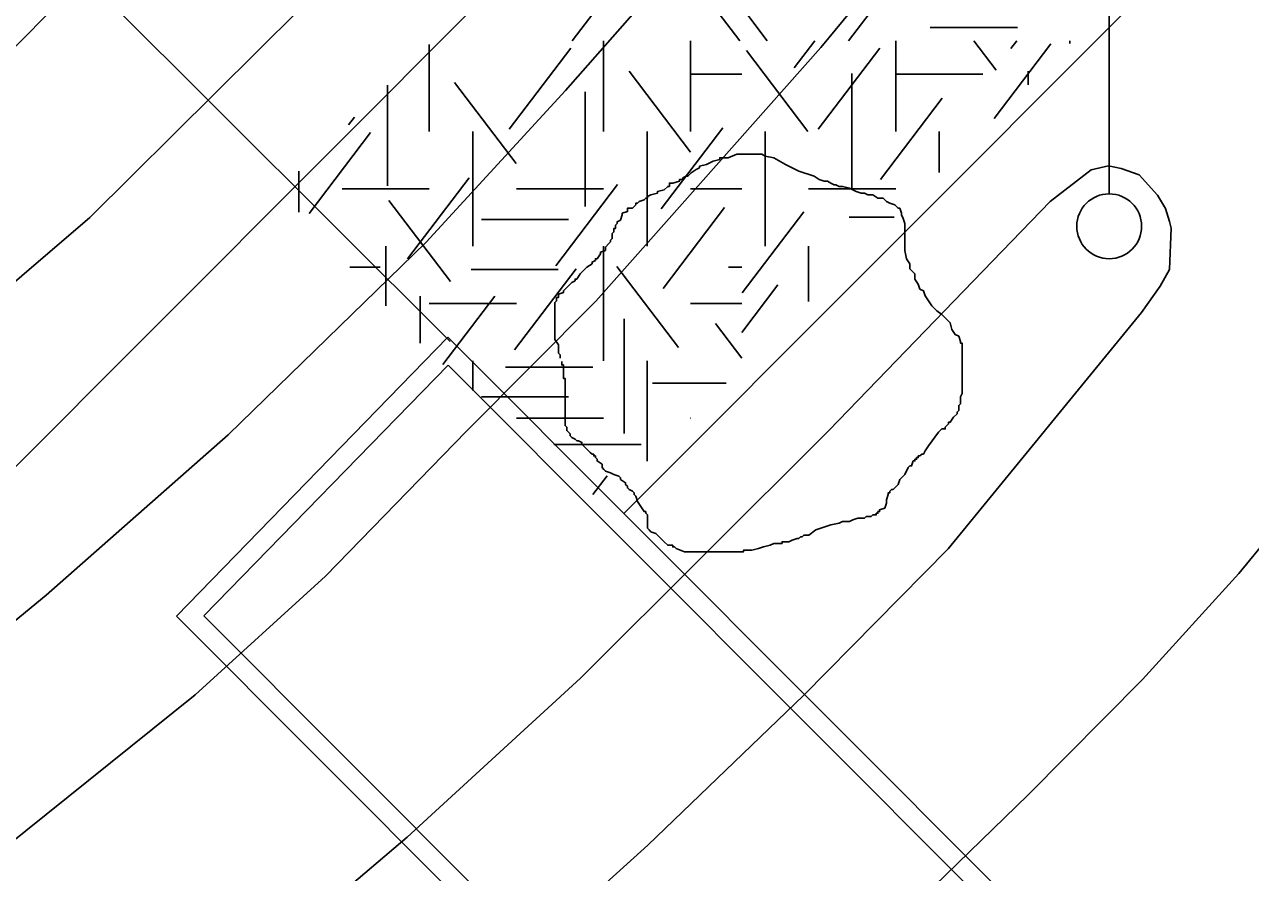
# Model space of a CAD drawing. Extents: x 419101 to 420177, y 4451541 to 4452254.
# Drawn here: x 420124.39 to 420143.29, y 4451892.61 to 4451905.68 of the extents above; entities that cross this region are included whole.
import ezdxf

# ---------------------------------------------------------------- set-up
doc = ezdxf.new("R2010")
doc.units = 0
for name, color, linetype in [('3_HALİHAZIR', 7, 'Continuous'), ('Level 3', 7, 'Continuous'), ('Level 41', 7, 'Continuous'), ('Level 62', 7, 'Continuous')]:
    doc.layers.add(name, color=color, linetype=linetype)

msp = doc.modelspace()

# ---------------------------------------------------------------- linework, layer by layer
at = {"layer": '3_HALİHAZIR'}
msp.add_line((420141.114, 4451903.069), (420141.114, 4451907.262), dxfattribs=at)
for points in [[(420138.057, 4451892.045), (420139.863, 4451893.806), (420141.627, 4451895.583), (420143.112, 4451897.218), (420144.719, 4451899.167), (420145.492, 4451900.215), (420146.278, 4451901.32), (420147.522, 4451903.478), (420148.432, 4451905.411), (420149.309, 4451907.566), (420150.614, 4451911.596), (420152.174, 4451917.62), (420152.863, 4451920.994), (420153.487, 4451925.035), (420154.112, 4451930.21), (420154.472, 4451934.451), (420154.546, 4451937.282), (420154.513, 4451940.368)], [(420091.598, 4451882.743), (420096.193, 4451885.242), (420100.367, 4451887.664), (420103.794, 4451889.777), (420109.12, 4451893.217), (420112.999, 4451896.006), (420118.493, 4451900.305), (420121.069, 4451902.398), (420124.048, 4451905.133), (420127.016, 4451908.155), (420129.278, 4451910.512), (420131.422, 4451913.052), (420133.75, 4451916.074), (420136.398, 4451920.075), (420137.691, 4451922.079), (420139.895, 4451926.034)], [(420139.878, 4451920.675), (420137.978, 4451917.573), (420135.207, 4451913.544), (420131.904, 4451909.478), (420129.269, 4451906.554), (420125.392, 4451902.706), (420122.245, 4451900.007)], [(420143.396, 4451914.773), (420141.264, 4451911.413), (420138.931, 4451908.062), (420136.666, 4451905.324), (420133.195, 4451901.416), (420131.202, 4451899.41), (420129.029, 4451897.176), (420127.019, 4451895.345), (420124.07, 4451892.976)], [(420107.794, 4451884.508), (420112.858, 4451887.97), (420116.229, 4451890.301), (420119.137, 4451892.464), (420122.037, 4451894.68), (420124.721, 4451896.882), (420127.529, 4451899.355), (420130.579, 4451902.322), (420132.728, 4451904.66), (420136.126, 4451908.52)], [(420132.958, 4451895.603), (420136.797, 4451899.425), (420140.201, 4451902.952), (420140.837, 4451903.437), (420141.103, 4451903.5), (420141.299, 4451903.459), (420141.577, 4451903.362), (420141.86, 4451903.048), (420141.983, 4451902.845), (420142.045, 4451902.644), (420142.068, 4451902.54), (420142.046, 4451901.901), (420141.899, 4451901.648), (420141.613, 4451901.242), (420138.628, 4451897.598), (420136.402, 4451895.338), (420134, 4451893.029), (420131.477, 4451890.749)], [(420107.828, 4451877.35), (420111.76, 4451879.615), (420114.231, 4451881.116), (420117.102, 4451883.07), (420120.577, 4451885.51), (420124.627, 4451888.65), (420127.779, 4451891.02), (420130.287, 4451893.151), (420132.958, 4451895.603)]]:
    msp.add_lwpolyline(points, dxfattribs=at)
msp.add_circle((420141.114, 4451902.569), 0.5, dxfattribs=at)
at = {"layer": 'Level 3'}
for points in [[(420134.902, 4451903.522), (420135.006, 4451903.574), (420135.109, 4451903.6), (420135.109, 4451903.626), (420135.135, 4451903.626), (420135.161, 4451903.626), (420135.239, 4451903.626), (420135.369, 4451903.678), (420135.473, 4451903.678), (420135.55, 4451903.678), (420135.602, 4451903.678), (420135.68, 4451903.678), (420135.732, 4451903.678), (420135.758, 4451903.678), (420135.81, 4451903.652), (420135.94, 4451903.626), (420136.121, 4451903.522), (420136.329, 4451903.418), (420136.562, 4451903.34), (420136.64, 4451903.288), (420136.718, 4451903.262), (420136.77, 4451903.262), (420136.822, 4451903.236), (420136.873, 4451903.21), (420136.899, 4451903.21), (420136.951, 4451903.184), (420137.003, 4451903.184), (420137.107, 4451903.158), (420137.211, 4451903.106), (420137.288, 4451903.08), (420137.34, 4451903.08), (420137.392, 4451903.054), (420137.444, 4451903.054), (420137.47, 4451903.054), (420137.548, 4451903.003), (420137.626, 4451903.003), (420137.678, 4451902.951), (420137.729, 4451902.925), (420137.807, 4451902.899), (420137.859, 4451902.847), (420137.885, 4451902.847), (420137.911, 4451902.769), (420137.911, 4451902.743), (420137.937, 4451902.691), (420137.963, 4451902.613), (420137.963, 4451902.587), (420137.963, 4451902.509), (420137.963, 4451902.457), (420137.963, 4451902.379), (420137.963, 4451902.353), (420137.963, 4451902.275), (420137.963, 4451902.198), (420137.989, 4451902.068), (420138.041, 4451901.99), (420138.041, 4451901.912), (420138.119, 4451901.834), (420138.119, 4451901.756), (420138.17, 4451901.678), (420138.196, 4451901.6), (420138.248, 4451901.574), (420138.274, 4451901.496), (420138.326, 4451901.418), (420138.378, 4451901.341), (420138.456, 4451901.263), (420138.534, 4451901.211), (420138.585, 4451901.159), (420138.611, 4451901.133), (420138.663, 4451901.081), (420138.689, 4451900.977), (420138.741, 4451900.899), (420138.793, 4451900.873), (420138.819, 4451900.795), (420138.819, 4451900.769), (420138.845, 4451900.769), (420138.845, 4451900.743), (420138.845, 4451900.717), (420138.845, 4451900.665), (420138.845, 4451900.562), (420138.845, 4451900.51), (420138.845, 4451900.432), (420138.845, 4451900.354), (420138.845, 4451900.276), (420138.845, 4451900.198), (420138.845, 4451900.12), (420138.845, 4451900.068), (420138.845, 4451899.99), (420138.819, 4451899.938), (420138.819, 4451899.834), (420138.793, 4451899.808), (420138.793, 4451899.731), (420138.767, 4451899.705), (420138.767, 4451899.679), (420138.715, 4451899.627), (420138.663, 4451899.549), (420138.637, 4451899.549), (420138.637, 4451899.523), (420138.611, 4451899.497), (420138.585, 4451899.471), (420138.585, 4451899.445), (420138.56, 4451899.445), (420138.534, 4451899.445)], [(420132.645, 4451900.536), (420132.645, 4451900.562), (420132.645, 4451900.587), (420132.619, 4451900.613), (420132.619, 4451900.639), (420132.619, 4451900.665), (420132.619, 4451900.691), (420132.619, 4451900.717), (420132.619, 4451900.743), (420132.567, 4451900.821), (420132.567, 4451900.899), (420132.567, 4451900.925), (420132.567, 4451901.003), (420132.567, 4451901.081), (420132.567, 4451901.107), (420132.567, 4451901.133), (420132.567, 4451901.159), (420132.567, 4451901.185), (420132.567, 4451901.211), (420132.567, 4451901.237), (420132.567, 4451901.263), (420132.567, 4451901.289), (420132.567, 4451901.315), (420132.567, 4451901.393), (420132.593, 4451901.418), (420132.593, 4451901.444), (420132.593, 4451901.47), (420132.619, 4451901.47), (420132.619, 4451901.496), (420132.619, 4451901.522), (420132.697, 4451901.548), (420132.697, 4451901.574), (420132.775, 4451901.652), (420132.827, 4451901.704), (420132.878, 4451901.73), (420132.878, 4451901.756), (420132.904, 4451901.756), (420132.956, 4451901.834), (420133.008, 4451901.886), (420133.06, 4451901.938), (420133.138, 4451901.99), (420133.138, 4451902.016), (420133.19, 4451902.042), (420133.19, 4451902.068), (420133.216, 4451902.068), (420133.268, 4451902.146), (420133.268, 4451902.172), (420133.345, 4451902.198), (420133.345, 4451902.223), (420133.345, 4451902.249), (420133.397, 4451902.301), (420133.423, 4451902.327), (420133.423, 4451902.353), (420133.449, 4451902.379), (420133.449, 4451902.405), (420133.449, 4451902.431), (420133.449, 4451902.457), (420133.475, 4451902.483), (420133.475, 4451902.509), (420133.475, 4451902.535), (420133.501, 4451902.535), (420133.501, 4451902.561), (420133.501, 4451902.587), (420133.527, 4451902.613), (420133.527, 4451902.639), (420133.579, 4451902.665), (420133.605, 4451902.743), (420133.605, 4451902.769), (420133.683, 4451902.795), (420133.683, 4451902.821), (420133.683, 4451902.847), (420133.76, 4451902.847), (420133.812, 4451902.899), (420133.812, 4451902.925), (420133.838, 4451902.925), (420133.864, 4451902.951), (420133.942, 4451902.977), (420133.968, 4451903.003), (420133.994, 4451903.003), (420133.994, 4451903.029), (420134.046, 4451903.054), (420134.15, 4451903.08), (420134.15, 4451903.106), (420134.253, 4451903.132), (420134.305, 4451903.184), (420134.331, 4451903.184), (420134.331, 4451903.21), (420134.331, 4451903.236), (420134.383, 4451903.236), (420134.487, 4451903.262), (420134.487, 4451903.288), (420134.513, 4451903.288), (420134.539, 4451903.288), (420134.539, 4451903.314), (420134.591, 4451903.34), (420134.617, 4451903.34), (420134.668, 4451903.392), (420134.746, 4451903.444), (420134.798, 4451903.47), (420134.798, 4451903.496), (420134.902, 4451903.522)], [(420134.591, 4451897.549), (420134.565, 4451897.549), (420134.435, 4451897.601), (420134.409, 4451897.627), (420134.383, 4451897.627), (420134.383, 4451897.653), (420134.305, 4451897.653), (420134.253, 4451897.705), (420134.176, 4451897.783), (420134.124, 4451897.835), (420134.046, 4451897.861), (420134.02, 4451897.887), (420133.994, 4451897.913), (420133.994, 4451897.939), (420133.994, 4451898.017), (420133.994, 4451898.095), (420133.994, 4451898.12), (420133.968, 4451898.146), (420133.968, 4451898.172), (420133.942, 4451898.172), (420133.89, 4451898.25), (420133.838, 4451898.328), (420133.812, 4451898.406), (420133.786, 4451898.432), (420133.786, 4451898.458), (420133.76, 4451898.484), (420133.709, 4451898.51), (420133.683, 4451898.536), (420133.683, 4451898.562), (420133.657, 4451898.588), (420133.657, 4451898.614), (420133.579, 4451898.666), (420133.579, 4451898.692), (420133.553, 4451898.718), (420133.475, 4451898.744), (420133.423, 4451898.77), (420133.345, 4451898.796), (420133.319, 4451898.822), (420133.294, 4451898.848), (420133.294, 4451898.874), (420133.294, 4451898.9), (420133.216, 4451898.951), (420133.216, 4451898.977), (420133.19, 4451899.003), (420133.19, 4451899.029), (420133.164, 4451899.029), (420133.164, 4451899.055), (420133.138, 4451899.055), (420133.112, 4451899.081), (420133.086, 4451899.107), (420133.06, 4451899.133), (420133.034, 4451899.159), (420133.008, 4451899.185), (420132.982, 4451899.211), (420132.982, 4451899.237), (420132.93, 4451899.263), (420132.904, 4451899.263), (420132.878, 4451899.289), (420132.827, 4451899.315), (420132.801, 4451899.341), (420132.801, 4451899.367), (420132.775, 4451899.393), (420132.749, 4451899.419), (420132.749, 4451899.445), (420132.749, 4451899.471), (420132.723, 4451899.497), (420132.723, 4451899.523), (420132.723, 4451899.549), (420132.723, 4451899.627), (420132.723, 4451899.679), (420132.723, 4451899.705), (420132.723, 4451899.731), (420132.723, 4451899.756), (420132.723, 4451899.782), (420132.723, 4451899.808), (420132.723, 4451899.834), (420132.723, 4451899.86), (420132.723, 4451899.886), (420132.723, 4451899.912), (420132.723, 4451899.938), (420132.723, 4451899.964), (420132.723, 4451899.99), (420132.723, 4451900.016), (420132.723, 4451900.042), (420132.723, 4451900.068), (420132.723, 4451900.094), (420132.723, 4451900.172), (420132.723, 4451900.198), (420132.723, 4451900.224), (420132.697, 4451900.224), (420132.697, 4451900.25), (420132.697, 4451900.276), (420132.697, 4451900.302), (420132.697, 4451900.328), (420132.697, 4451900.354), (420132.697, 4451900.38), (420132.697, 4451900.406), (420132.697, 4451900.432), (420132.671, 4451900.432), (420132.671, 4451900.458), (420132.671, 4451900.484)], [(420138.534, 4451899.445), (420138.482, 4451899.393), (420138.326, 4451899.185), (420138.274, 4451899.107), (420138.248, 4451899.055), (420138.222, 4451899.055), (420138.196, 4451899.029), (420138.17, 4451899.029), (420138.17, 4451899.003), (420138.144, 4451899.003), (420138.144, 4451898.977), (420138.119, 4451898.977), (420138.119, 4451898.951), (420138.093, 4451898.951), (420138.067, 4451898.874), (420138.041, 4451898.874), (420138.015, 4451898.848), (420137.963, 4451898.744), (420137.885, 4451898.666), (420137.859, 4451898.588), (420137.781, 4451898.51), (420137.755, 4451898.51), (420137.729, 4451898.484), (420137.729, 4451898.458), (420137.703, 4451898.458), (420137.703, 4451898.432), (420137.678, 4451898.354), (420137.678, 4451898.302), (420137.652, 4451898.224), (420137.574, 4451898.198), (420137.574, 4451898.172), (420137.548, 4451898.172), (420137.548, 4451898.146), (420137.522, 4451898.146), (420137.522, 4451898.12), (420137.496, 4451898.12), (420137.47, 4451898.12), (420137.444, 4451898.095), (420137.418, 4451898.095), (420137.392, 4451898.095), (420137.366, 4451898.095), (420137.34, 4451898.069), (420137.314, 4451898.069), (420137.288, 4451898.069), (420137.262, 4451898.069), (420137.237, 4451898.069), (420137.159, 4451898.043), (420137.107, 4451898.017), (420137.029, 4451898.017), (420137.003, 4451898.017), (420136.951, 4451897.991), (420136.822, 4451897.965), (420136.588, 4451897.887), (420136.484, 4451897.809), (420136.406, 4451897.809), (420136.381, 4451897.783), (420136.355, 4451897.783), (420136.329, 4451897.757), (420136.303, 4451897.757), (420136.225, 4451897.731), (420136.173, 4451897.705), (420136.147, 4451897.705), (420136.121, 4451897.705), (420136.095, 4451897.705), (420136.069, 4451897.705), (420136.069, 4451897.679), (420136.043, 4451897.679), (420136.017, 4451897.679), (420135.94, 4451897.679), (420135.888, 4451897.653), (420135.784, 4451897.627), (420135.706, 4451897.601), (420135.602, 4451897.575), (420135.55, 4451897.575), (420135.524, 4451897.575), (420135.499, 4451897.575), (420135.473, 4451897.575), (420135.473, 4451897.549), (420135.447, 4451897.549), (420135.421, 4451897.549), (420135.395, 4451897.549), (420135.369, 4451897.549), (420135.343, 4451897.549), (420135.317, 4451897.549), (420135.291, 4451897.549), (420135.265, 4451897.549), (420135.239, 4451897.549), (420135.161, 4451897.549), (420135.109, 4451897.549), (420135.032, 4451897.549), (420134.98, 4451897.549), (420134.954, 4451897.549), (420134.928, 4451897.549), (420134.876, 4451897.549), (420134.798, 4451897.549), (420134.772, 4451897.549), (420134.72, 4451897.549), (420134.694, 4451897.549), (420134.642, 4451897.549), (420134.617, 4451897.549), (420134.591, 4451897.549)]]:
    msp.add_lwpolyline(points, dxfattribs=at)
at = {"layer": 'Level 41'}
for p, q in [((420135.417, 4451905.427), (420134.615, 4451906.483)), ((420137.093, 4451905.427), (420137.922, 4451906.518)), ((420132.834, 4451905.427), (420133.371, 4451906.133)), ((420135.84, 4451905.427), (420135.446, 4451905.945)), ((420138.355, 4451905.633), (420139.698, 4451905.633)), ((420130.629, 4451905.37), (420130.629, 4451904.029)), ((420131.862, 4451904.064), (420132.811, 4451905.314)), ((420133.315, 4451905.427), (420133.315, 4451904.029)), ((420134.658, 4451905.427), (420134.658, 4451904.029)), ((420134.658, 4451905.427), (420134.658, 4451904.029)), ((420136.256, 4451905.01), (420136.573, 4451905.427)), ((420136.627, 4451904.064), (420137.576, 4451905.314)), ((420137.822, 4451905.427), (420137.822, 4451904.029)), ((420139.371, 4451904.975), (420139.027, 4451905.427)), ((420139.339, 4451904.231), (420140.214, 4451905.383)), ((420139.597, 4451905.307), (420139.688, 4451905.427)), ((420140.508, 4451905.427), (420140.508, 4451905.386)), ((420136.467, 4451904.029), (420135.518, 4451905.279)), ((420134.659, 4451903.713), (420133.71, 4451904.962)), ((420134.658, 4451904.913), (420135.446, 4451904.913)), ((420137.147, 4451904.925), (420137.147, 4451903.158)), ((420137.822, 4451904.913), (420139.165, 4451904.913)), ((420139.864, 4451904.96), (420139.864, 4451904.75)), ((420129.985, 4451904.746), (420129.985, 4451903.193)), ((420131.969, 4451903.538), (420131.02, 4451904.787)), ((420133.033, 4451904.639), (420133.033, 4451902.872)), ((420137.587, 4451903.292), (420138.536, 4451904.542)), ((420129.385, 4451904.133), (420129.476, 4451904.253)), ((420128.774, 4451902.767), (420129.723, 4451904.017)), ((420131.301, 4451904.029), (420131.301, 4451902.262)), ((420133.987, 4451904.029), (420133.987, 4451902.262)), ((420133.987, 4451904.029), (420133.987, 4451902.262)), ((420134.207, 4451902.836), (420135.156, 4451904.086)), ((420135.808, 4451902.262), (420135.808, 4451904.029)), ((420138.494, 4451904.029), (420138.494, 4451903.397)), ((420128.615, 4451903.418), (420128.615, 4451902.788)), ((420130.291, 4451902.066), (420131.242, 4451903.315)), ((420132.582, 4451901.961), (420133.531, 4451903.211)), ((420129.286, 4451903.145), (420130.629, 4451903.145)), ((420131.972, 4451903.145), (420133.315, 4451903.145)), ((420134.658, 4451903.145), (420135.446, 4451903.145)), ((420136.479, 4451903.145), (420137.822, 4451903.145)), ((420130.957, 4451901.716), (420130.007, 4451902.965)), ((420134.233, 4451901.61), (420135.183, 4451902.859)), ((420131.432, 4451902.675), (420132.775, 4451902.675)), ((420135.456, 4451901.541), (420136.405, 4451902.79)), ((420137.103, 4451902.711), (420137.799, 4451902.711)), ((420129.958, 4451902.262), (420129.958, 4451901.342)), ((420133.315, 4451902.262), (420133.315, 4451900.495)), ((420136.479, 4451902.262), (420136.479, 4451901.407)), ((420129.405, 4451901.938), (420129.873, 4451901.938)), ((420131.272, 4451901.905), (420132.615, 4451901.905)), ((420131.942, 4451900.664), (420132.892, 4451901.914)), ((420134.472, 4451900.698), (420133.523, 4451901.947)), ((420135.242, 4451901.938), (420135.446, 4451901.938)), ((420135.446, 4451900.932), (420136.005, 4451901.668)), ((420130.49, 4451901.49), (420130.49, 4451900.769)), ((420130.629, 4451901.378), (420131.972, 4451901.378)), ((420130.837, 4451900.438), (420131.639, 4451901.493)), ((420134.658, 4451901.378), (420135.446, 4451901.378)), ((420133.633, 4451901.14), (420133.633, 4451899.372)), ((420135.446, 4451900.538), (420135.04, 4451901.072)), ((420131.301, 4451900.036), (420131.301, 4451900.495)), ((420131.806, 4451900.397), (420133.149, 4451900.397)), ((420133.987, 4451898.947), (420133.987, 4451900.495)), ((420134.069, 4451900.152), (420135.208, 4451900.152)), ((420131.432, 4451899.941), (420132.775, 4451899.941)), ((420131.972, 4451899.611), (420133.315, 4451899.611)), ((420134.658, 4451899.611), (420134.66, 4451899.611)), ((420132.551, 4451899.204), (420133.894, 4451899.204)), ((420133.15, 4451898.433), (420133.371, 4451898.724))]:
    msp.add_line(p, q, dxfattribs=at)
at = {"layer": 'Level 62'}
for p, q in [((420133.629, 4451898.142), (420162.031, 4451926.587)), ((420123.089, 4451897.705), (420146.589, 4451921.237)), ((420130.949, 4451900.791), (420124.55, 4451907.174)), ((420130.949, 4451900.791), (420124.55, 4451907.174)), ((420130.949, 4451900.791), (420124.55, 4451907.174)), ((420126.73, 4451896.559), (420130.917, 4451900.857)), ((420126.73, 4451896.559), (420130.917, 4451900.857)), ((420126.73, 4451896.559), (420130.917, 4451900.857)), ((420141.519, 4451890.245), (420130.917, 4451900.857)), ((420141.519, 4451890.245), (420130.917, 4451900.857)), ((420141.519, 4451890.245), (420130.917, 4451900.857)), ((420127.151, 4451896.563), (420130.919, 4451900.43)), ((420127.151, 4451896.563), (420130.919, 4451900.43)), ((420127.151, 4451896.563), (420130.919, 4451900.43)), ((420141.309, 4451890.029), (420130.919, 4451900.43)), ((420141.309, 4451890.029), (420130.919, 4451900.43)), ((420141.309, 4451890.029), (420130.919, 4451900.43)), ((420137.332, 4451885.946), (420126.73, 4451896.559)), ((420137.332, 4451885.946), (420126.73, 4451896.559)), ((420137.332, 4451885.946), (420126.73, 4451896.559)), ((420137.541, 4451886.162), (420127.151, 4451896.563)), ((420137.541, 4451886.162), (420127.151, 4451896.563)), ((420137.541, 4451886.162), (420127.151, 4451896.563))]:
    msp.add_line(p, q, dxfattribs=at)
msp.add_arc((420140.779, 4451880.039), 25, 135.0392, 260.3049, dxfattribs=at)

doc.saveas('drawing.dxf')
